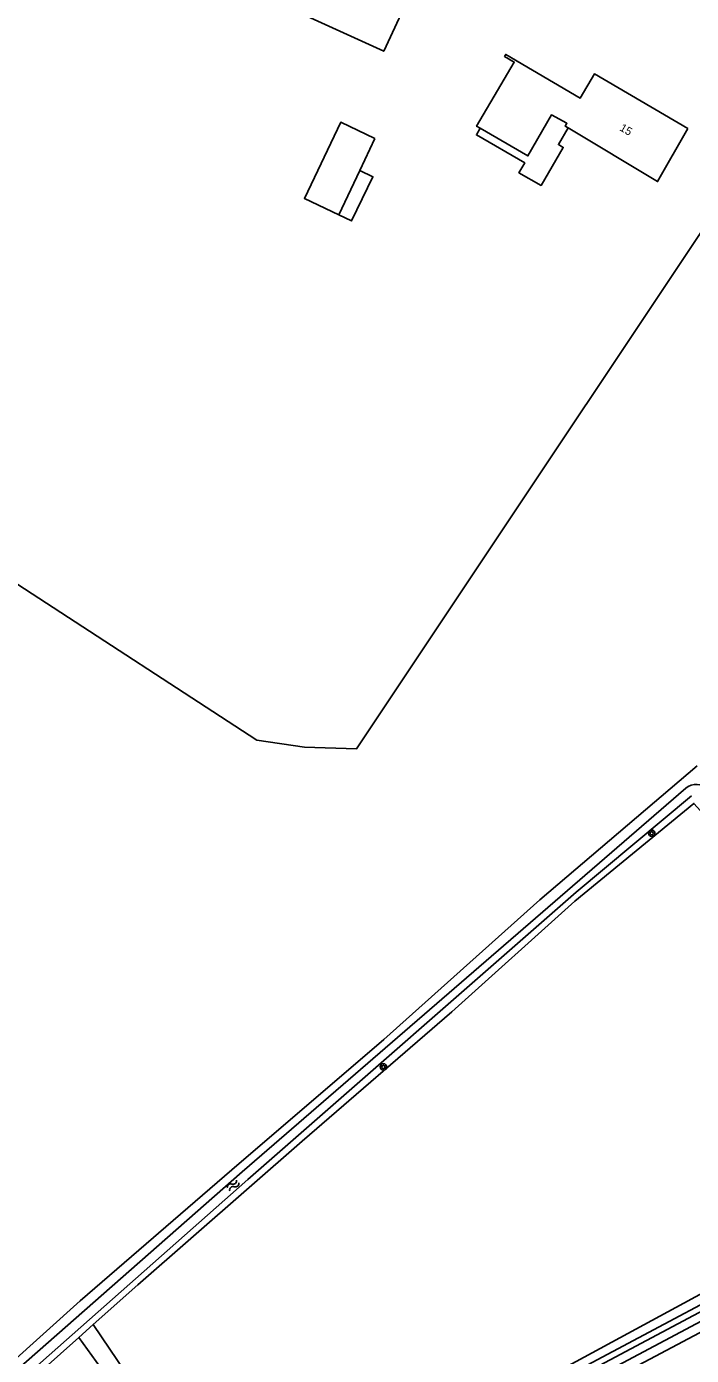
# Model space of a CAD drawing. Extents: x 136000 to 141014, y 402000 to 403500.
# Drawn here: x 137612.8 to 137695.8, y 402514.4 to 402680.4 of the extents above; entities that cross this region are included whole.
import ezdxf

# ---------------------------------------------------------------- set-up
doc = ezdxf.new("R2010")
doc.units = 0
for name, color, linetype in [('gg-afsc-erfafscheiding', 7, 'Continuous'), ('gg-afsc-lijn draadraster', 7, 'Continuous'), ('gg-anno-huisnummerreeks BGT', 7, 'Continuous'), ('gg-bbg-gedigitaliseerde bebouwing', 7, 'Continuous'), ('gg-bbg-gedigitaliseerde bijgebouw', 7, 'Continuous'), ('gg-bbg-hoofdgebouw', 7, 'Continuous'), ('gg-bbg-luifel en loopbrug', 7, 'Continuous'), ('gg-knt-bronhoudergrens', 7, 'Continuous'), ('gg-kntw-bovenkant insteek waterloop', 7, 'Continuous'), ('gg-kntw-waterlijn', 7, 'Continuous'), ('gt-symb-boom', 7, 'Continuous'), ('gt-symb-watersymbool', 7, 'Continuous')]:
    doc.layers.add(name, color=color, linetype=linetype)

# ---------------------------------------------------------------- blocks, each defined once
blk = doc.blocks.new('gt0-WA')
at = {"layer": 'gt-symb-watersymbool'}
for centre, start, end in [((-0.32, 0.02), 28.0725, 151.9275), ((0.43, 0.42), 208.0725, 331.9275), ((-0.32, -0.43), 28.0725, 151.9275), ((0.43, -0.03), 208.0725, 331.9275)]:
    blk.add_arc(centre, 0.425, start, end, dxfattribs=at)
blk = doc.blocks.new('gt0-BOOM')
at = {"layer": 'gt-symb-boom'}
for radius in [0.4, 0.2]:
    blk.add_circle((0, 0), radius, dxfattribs=at)

msp = doc.modelspace()

# ---------------------------------------------------------------- linework, layer by layer
at = {"layer": 'gg-afsc-erfafscheiding'}
msp.add_line((137720.57, 402529.87), (137606.85, 402469.55), dxfattribs=at)
at = {"layer": 'gg-afsc-lijn draadraster'}
msp.add_line((137638.79, 402489.81), (137619.26, 402516.66), dxfattribs=at)
at = {"layer": 'gg-bbg-gedigitaliseerde bebouwing'}
for points in [[(137661.18, 402685.57), (137657.35, 402677.3), (137635.32, 402687.38), (137639.25, 402695.87)], [(137669.4, 402667.67), (137668.94, 402667.93), (137671.96, 402673.08)], [(137680.36, 402667.73), (137680.01, 402667.93), (137680.21, 402668.3), (137678.28, 402669.34), (137675.34, 402664.22), (137669.4, 402667.67)], [(137695.32, 402667.64), (137691.54, 402661.01), (137680.36, 402667.73)]]:
    msp.add_lwpolyline(points, dxfattribs=at)
at = {"layer": 'gg-bbg-gedigitaliseerde bijgebouw'}
for p, q in [((137654.36, 402662.41), (137656.25, 402666.38)), ((137651.73, 402656.87), (137654.36, 402662.41))]:
    msp.add_line(p, q, dxfattribs=at)
msp.add_lwpolyline([(137656.25, 402666.38), (137651.98, 402668.43), (137647.45, 402658.92), (137651.73, 402656.87)], dxfattribs=at)
at = {"layer": 'gg-bbg-hoofdgebouw'}
msp.add_lwpolyline([(137671.96, 402673.08), (137673.64, 402675.94), (137672.43, 402676.65), (137672.57, 402676.9), (137681.88, 402671.45), (137683.65, 402674.47), (137695.32, 402667.64)], dxfattribs=at)
at = {"layer": 'gg-bbg-luifel en loopbrug'}
for points in [[(137669.4, 402667.67), (137668.92, 402666.85), (137674.94, 402663.35), (137674.23, 402662.12), (137676.98, 402660.53), (137679.75, 402665.29), (137679.15, 402665.64), (137680.36, 402667.73)], [(137651.73, 402656.87), (137653.34, 402656.1), (137655.99, 402661.63), (137654.36, 402662.41)]]:
    msp.add_lwpolyline(points, dxfattribs=at)
at = {"layer": 'gg-knt-bronhoudergrens'}
for points in [[(137592.81, 402714.35), (137554.46, 402647.96), (137641.52, 402591.26), (137647.46, 402590.38), (137653.95, 402590.17), (137711.23, 402676.15)], [(137655.46, 402500.47), (137665.54, 402505.24), (137663.16, 402509.95), (137665.12, 402511.33), (137667.92, 402506.35), (137712.69, 402530.64), (137729.46, 402546.52)], [(137621.07, 402518.27), (137630.26, 402504.64), (137637.54, 402491.98)]]:
    msp.add_lwpolyline(points, dxfattribs=at)
at = {"layer": 'gg-kntw-bovenkant insteek waterloop'}
msp.add_line((137621.07, 402518.27), (137619.26, 402516.66), dxfattribs=at)
for points in [[(137589.07, 402494.03), (137589.63, 402494.91), (137601.74, 402505.34), (137619.43, 402521.24), (137638.4, 402537.59), (137657.37, 402553.87), (137676.85, 402571.33), (137696.49, 402588.03)], [(137717.93, 402559.24), (137696.07, 402583.35), (137681.21, 402571.15), (137665.86, 402557.34), (137647.15, 402541.16), (137626.63, 402523.23), (137621.07, 402518.27)], [(137638.79, 402489.81), (137640.38, 402490.63), (137713.53, 402529.61)], [(137589.07, 402494.03), (137589.42, 402493.2), (137590.97, 402491.45), (137619.26, 402516.66)]]:
    msp.add_lwpolyline(points, dxfattribs=at)
at = {"layer": 'gg-kntw-waterlijn'}
for points in [[(137590.95, 402494.48), (137639.65, 402537.34), (137695.04, 402585.24)], [(137695.76, 402584.28), (137681.35, 402572.26), (137640.38, 402536.38), (137591.81, 402493.47), (137590.95, 402494.48)], [(137605.55, 402471.28), (137718.78, 402531.5), (137719.28, 402530.57), (137605.94, 402470.28), (137605.55, 402471.28)]]:
    msp.add_lwpolyline(points, dxfattribs=at)
msp.add_arc((137696.35, 402583.73), 2, 42.9673, 130.8357, dxfattribs=at)

# ---------------------------------------------------------------- block references
at = {"layer": 'gt-symb-boom'}
for p in [(137690.8, 402579.63), (137657.31, 402550.44)]:
    msp.add_blockref('gt0-BOOM', p, dxfattribs=at)
at = {"layer": 'gt-symb-watersymbool', "rotation": -138.85180488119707}
msp.add_blockref('gt0-WA', (137638.58, 402535.68), dxfattribs=at)

# ---------------------------------------------------------------- texts
at = {"layer": 'gg-anno-huisnummerreeks BGT'}
msp.add_text('15', height=1, rotation=329.7, dxfattribs=at).set_placement((137686.71, 402667.46))

doc.saveas('drawing.dxf')
